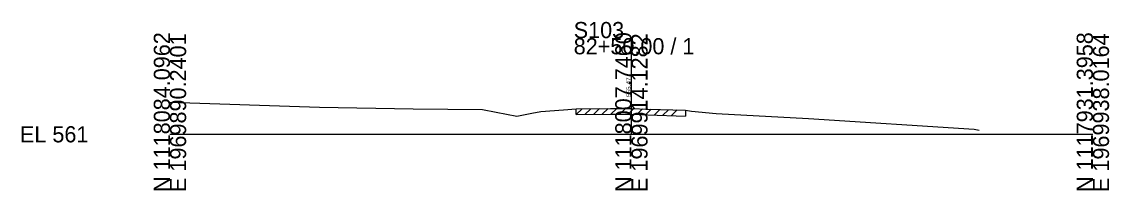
# Model space of a CAD drawing. Extents: x -26 to 163, y -10 to 45020.
# Drawn here: x -25.7 to 162.8, y 41490.3 to 41519.5 of the extents above; entities that cross this region are included whole.
import ezdxf

# ---------------------------------------------------------------- set-up
doc = ezdxf.new("R2010")
doc.units = 0
for name, color, linetype in [('RD_GPK_XS_Cell', 7, 'Continuous'), ('RD_XS_ExGround', 7, 'Continuous'), ('RD_XS_ExPaveRet', 7, 'Continuous'), ('RD_XS_TX_Elev_EX', 7, 'Continuous')]:
    doc.layers.add(name, color=color, linetype=linetype)

msp = doc.modelspace()

# ---------------------------------------------------------------- linework, layer by layer
at = {"layer": 'RD_GPK_XS_Cell'}
for p, q in [((80, 41500), (80, 41516.66)), ((0, 41500), (80, 41500)), ((80, 41500), (160, 41500))]:
    msp.add_line(p, q, dxfattribs=at)
at = {"layer": 'RD_XS_ExGround'}
for p, q in [((0, 41505.55), (25.91, 41504.69)), ((25.91, 41504.69), (42.19, 41504.43)), ((42.19, 41504.43), (54.21, 41504.27)), ((54.21, 41504.27), (56.55, 41503.86)), ((56.55, 41503.86), (60.12, 41503.16)), ((60.12, 41503.16), (62.73, 41503.64)), ((62.73, 41503.64), (64.3, 41503.94)), ((64.3, 41503.94), (68.25, 41504.25)), ((68.25, 41504.25), (70.44, 41504.41)), ((70.44, 41504.41), (76.4, 41504.47)), ((76.4, 41504.47), (79.4, 41504.49)), ((79.4, 41504.49), (80, 41504.47)), ((80, 41504.47), (82.85, 41504.37)), ((82.85, 41504.37), (89.38, 41504.16)), ((89.38, 41504.16), (90.41, 41504.02)), ((90.41, 41504.02), (94.7, 41503.59)), ((94.7, 41503.59), (110.7, 41502.76)), ((110.7, 41502.76), (139.43, 41500.91)), ((139.43, 41500.91), (140.29, 41500.73))]:
    msp.add_line(p, q, dxfattribs=at)
at = {"layer": 'RD_XS_ExPaveRet'}
for p, q in [((70.44, 41503.41), (71.45, 41504.42)), ((70.44, 41503.41), (70.44, 41504.41)), ((71.94, 41503.43), (72.95, 41504.44)), ((73.44, 41503.44), (74.45, 41504.45)), ((74.94, 41503.46), (75.95, 41504.46)), ((76.44, 41503.47), (77.45, 41504.47)), ((77.94, 41503.48), (78.95, 41504.48)), ((79.44, 41503.49), (80.41, 41504.45)), ((80.94, 41503.44), (81.91, 41504.4)), ((82.44, 41503.39), (83.41, 41504.35)), ((83.94, 41503.34), (84.91, 41504.3)), ((85.44, 41503.29), (86.41, 41504.26)), ((86.94, 41503.24), (87.91, 41504.21)), ((89.38, 41504.16), (89.38, 41503.16)), ((70.44, 41503.41), (76.4, 41503.47)), ((76.4, 41503.47), (79.4, 41503.49)), ((79.4, 41503.49), (80, 41503.47)), ((80, 41503.47), (82.85, 41503.37)), ((82.85, 41503.37), (89.38, 41503.16))]:
    msp.add_line(p, q, dxfattribs=at)

# ---------------------------------------------------------------- texts
at = {"layer": 'RD_GPK_XS_Cell'}
for s, p in [('S103', (70, 41516.66)), ('82+50.00 / 1', (70, 41513.86)), ('EL 561', (-26, 41498.6))]:
    msp.add_text(s, height=2.8, dxfattribs=at).set_placement(p)
for s, p in [('N 1118084.0962', (0, 41490)), ('E 1969890.2401', (2.8, 41490)), ('N 1118007.7460', (80, 41490)), ('E 1969914.1282', (82.8, 41490)), ('N 1117931.3958', (160, 41490)), ('E 1969938.0164', (162.8, 41490))]:
    msp.add_text(s, height=2.8, rotation=90, dxfattribs=at).set_placement(p)
at = {"layer": 'RD_XS_TX_Elev_EX'}
msp.add_text('565.47', height=0.8, rotation=90, dxfattribs=at).set_placement((79.9, 41506.47))

doc.saveas('drawing.dxf')
